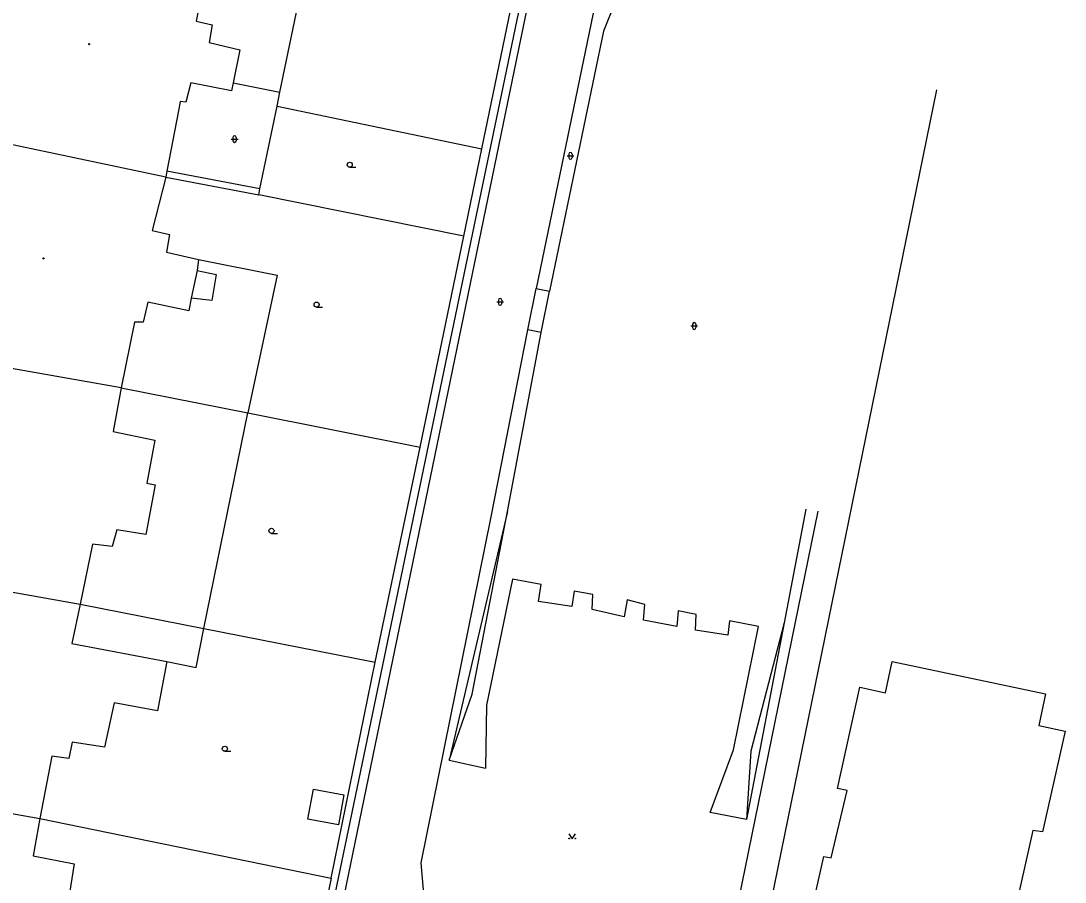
# Model space of a CAD drawing. Extents: x -599770 to -598493, y -1162076 to -1159209.
# Drawn here: x -598968.6 to -598892, y -1161593.5 to -1161530.3 of the extents above; entities that cross this region are included whole.
import ezdxf

# ---------------------------------------------------------------- set-up
doc = ezdxf.new("R2010")
doc.units = 0
doc.layers.add('Podklad', color=7, linetype='Continuous')

msp = doc.modelspace()

# ---------------------------------------------------------------- linework, layer by layer
at = {"layer": 'Podklad'}
for p, q in [((-598953.143, -1161538.948), (-598952.643, -1161538.948)), ((-598953.018, -1161538.823), (-598953.018, -1161539.073)), ((-598952.768, -1161538.823), (-598952.768, -1161539.073)), ((-598928.513, -1161540.178), (-598928.013, -1161540.178)), ((-598928.388, -1161540.053), (-598928.388, -1161540.303)), ((-598928.138, -1161540.053), (-598928.138, -1161540.303)), ((-598944.45, -1161541.017), (-598944.012, -1161541.017)), ((-598933.673, -1161550.888), (-598933.173, -1161550.888)), ((-598933.548, -1161550.763), (-598933.548, -1161551.013)), ((-598933.298, -1161550.763), (-598933.298, -1161551.013)), ((-598946.88, -1161551.277), (-598946.442, -1161551.277)), ((-598919.433, -1161552.658), (-598918.933, -1161552.658)), ((-598919.308, -1161552.533), (-598919.308, -1161552.783)), ((-598919.058, -1161552.533), (-598919.058, -1161552.783)), ((-598950.19, -1161567.878), (-598949.753, -1161567.878)), ((-598953.61, -1161583.867), (-598953.172, -1161583.867))]:
    msp.add_line(p, q, dxfattribs=at)
for points in [[(-598928.84, -1161514.09), (-598948.16, -1161606.92)], [(-598928.32, -1161514.19), (-598947.47, -1161607.06)], [(-598936.08, -1161546.08), (-598934.76, -1161539.67), (-598929.85, -1161515.92)], [(-598954.88, -1161526.02), (-598955.71, -1161530.3)], [(-598924.18, -1161526.88), (-598925.84, -1161531.03)], [(-598949.57, -1161535.51), (-598947.9, -1161527.39)], [(-598926.59, -1161529.72), (-598930.78, -1161549.91)], [(-598955.71, -1161530.3), (-598954.55, -1161530.56)], [(-598954.55, -1161530.56), (-598954.77, -1161531.86)], [(-598925.84, -1161531.03), (-598929.8, -1161550.11)], [(-598954.77, -1161531.86), (-598952.52, -1161532.39)], [(-598952.52, -1161532.39), (-598952.99, -1161534.83)], [(-598956.11, -1161534.83), (-598956.46, -1161536.24)], [(-598953.13, -1161535.4), (-598956.11, -1161534.83)], [(-598952.99, -1161534.83), (-598953.13, -1161535.4)], [(-598952.99, -1161534.83), (-598949.57, -1161535.51)], [(-598951.05, -1161542.59), (-598949.78, -1161536.53), (-598949.57, -1161535.51)], [(-598914.03, -1161597.3), (-598901.38, -1161535.33)], [(-598956.89, -1161536.18), (-598957.02, -1161536.87)], [(-598956.46, -1161536.24), (-598956.89, -1161536.18)], [(-598957.02, -1161536.87), (-598957.86, -1161541.29)], [(-598949.78, -1161536.53), (-598934.76, -1161539.67)], [(-598957.94, -1161541.73), (-598971.41, -1161538.91)], [(-598957.94, -1161541.73), (-598958.93, -1161545.65)], [(-598957.86, -1161541.29), (-598957.94, -1161541.73)], [(-598957.94, -1161541.73), (-598951.11, -1161543.04)], [(-598951.05, -1161542.59), (-598957.86, -1161541.29)], [(-598951.11, -1161543.04), (-598951.05, -1161542.59)], [(-598936.08, -1161546.08), (-598951.11, -1161543.04)], [(-598958.93, -1161545.65), (-598957.67, -1161545.95)], [(-598957.67, -1161545.95), (-598957.89, -1161547.24)], [(-598939.29, -1161561.54), (-598936.08, -1161546.08)], [(-598957.89, -1161547.24), (-598955.55, -1161547.79)], [(-598955.55, -1161547.79), (-598955.63, -1161548.6)], [(-598955.55, -1161547.79), (-598949.78, -1161548.93), (-598951.93, -1161559.03)], [(-598955.63, -1161548.6), (-598956.07, -1161550.62)], [(-598955.63, -1161548.6), (-598954.24, -1161548.89)], [(-598954.24, -1161548.89), (-598954.56, -1161550.8)], [(-598931.38, -1161552.94), (-598930.78, -1161549.91)], [(-598930.78, -1161549.91), (-598929.8, -1161550.11)], [(-598930.4, -1161553.13), (-598929.8, -1161550.11)], [(-598959.26, -1161550.91), (-598959.59, -1161552.37)], [(-598956.26, -1161551.56), (-598959.26, -1161550.91)], [(-598956.07, -1161550.62), (-598956.26, -1161551.56)], [(-598954.56, -1161550.8), (-598956.07, -1161550.62)], [(-598960.24, -1161552.39), (-598961.21, -1161557.19)], [(-598959.59, -1161552.37), (-598960.24, -1161552.39)], [(-598934.07, -1161566.67), (-598931.38, -1161552.94)], [(-598932.88, -1161566.28), (-598930.4, -1161553.13)], [(-598930.4, -1161553.13), (-598931.38, -1161552.94)], [(-598961.21, -1161557.19), (-598974.41, -1161554.88)], [(-598961.21, -1161557.19), (-598961.81, -1161560.41)], [(-598961.21, -1161557.19), (-598951.93, -1161559.03)], [(-598957.87, -1161577.27), (-598955.72, -1161577.73), (-598955.15, -1161574.86), (-598951.93, -1161559.03)], [(-598951.93, -1161559.03), (-598939.29, -1161561.54)], [(-598961.81, -1161560.41), (-598958.74, -1161561.05)], [(-598958.74, -1161561.05), (-598959.33, -1161564.2)], [(-598942.58, -1161577.33), (-598939.29, -1161561.54)], [(-598958.73, -1161564.32), (-598959.4, -1161567.97)], [(-598959.33, -1161564.2), (-598958.73, -1161564.32)], [(-598911, -1161566.09), (-598912.59, -1161574.44)], [(-598939.21, -1161592.04), (-598934.07, -1161566.67)], [(-598932.88, -1161566.28), (-598937.15, -1161584.52)], [(-598935.48, -1161579.68), (-598932.88, -1161566.28)], [(-598910.12, -1161566.25), (-598916.18, -1161595.96)], [(-598961.54, -1161567.62), (-598961.88, -1161568.85)], [(-598959.4, -1161567.97), (-598961.54, -1161567.62)], [(-598963.31, -1161568.67), (-598964.23, -1161573.06)], [(-598961.88, -1161568.85), (-598963.31, -1161568.67)], [(-598977.56, -1161570.71), (-598964.23, -1161573.06)], [(-598932.52, -1161571.24), (-598934.42, -1161580.47)], [(-598930.42, -1161571.64), (-598932.52, -1161571.24)], [(-598930.61, -1161572.88), (-598930.42, -1161571.64)], [(-598928, -1161572.11), (-598928.16, -1161573.25)], [(-598926.63, -1161572.37), (-598928, -1161572.11)], [(-598926.68, -1161573.46), (-598926.63, -1161572.37)], [(-598964.23, -1161573.06), (-598964.83, -1161575.96)], [(-598964.23, -1161573.06), (-598955.15, -1161574.86)], [(-598928.16, -1161573.25), (-598930.61, -1161572.88)], [(-598924.1, -1161572.76), (-598924.32, -1161573.99)], [(-598922.81, -1161573.1), (-598924.1, -1161572.76)], [(-598922.9, -1161574.25), (-598922.81, -1161573.1)], [(-598924.32, -1161573.99), (-598926.68, -1161573.46)], [(-598920.37, -1161573.57), (-598920.46, -1161574.72)], [(-598919.04, -1161573.83), (-598920.37, -1161573.57)], [(-598919.09, -1161574.99), (-598919.04, -1161573.83)], [(-598920.46, -1161574.72), (-598922.9, -1161574.25)], [(-598916.6, -1161574.29), (-598916.73, -1161575.34)], [(-598914.48, -1161574.7), (-598916.6, -1161574.29)], [(-598912.59, -1161574.44), (-598915.36, -1161588.86)], [(-598912.59, -1161574.44), (-598915.02, -1161583.85)], [(-598955.15, -1161574.86), (-598942.58, -1161577.33)], [(-598916.73, -1161575.34), (-598919.09, -1161574.99)], [(-598916.3, -1161583.77), (-598914.48, -1161574.7)], [(-598964.83, -1161575.96), (-598957.87, -1161577.27)], [(-598957.87, -1161577.27), (-598958.56, -1161580.9)], [(-598945.81, -1161593.18), (-598942.58, -1161577.33)], [(-598917.18, -1161612.69), (-598914.54, -1161614.14), (-598913.14, -1161611.53), (-598914.08, -1161611.13), (-598909.68, -1161591.58), (-598909.13, -1161591.69), (-598907.97, -1161586.75), (-598908.67, -1161586.59), (-598907.03, -1161579.17), (-598905.16, -1161579.58), (-598904.66, -1161577.29), (-598893.42, -1161579.66), (-598893.91, -1161581.97), (-598891.98, -1161582.38), (-598893.65, -1161589.78), (-598894.34, -1161589.68), (-598895.47, -1161594.7), (-598894.81, -1161594.85), (-598897.59, -1161607.46)], [(-598937.15, -1161584.52), (-598935.48, -1161579.68)], [(-598961.73, -1161580.31), (-598962.43, -1161583.57)], [(-598958.56, -1161580.9), (-598961.73, -1161580.31)], [(-598934.42, -1161580.47), (-598934.5, -1161585.11)], [(-598964.81, -1161583.19), (-598965.05, -1161584.4)], [(-598962.43, -1161583.57), (-598964.81, -1161583.19)], [(-598918.02, -1161588.36), (-598916.3, -1161583.77)], [(-598915.02, -1161583.85), (-598915.36, -1161588.86)], [(-598966.31, -1161584.22), (-598967.17, -1161588.79)], [(-598965.05, -1161584.4), (-598966.31, -1161584.22)], [(-598937.15, -1161584.52), (-598934.5, -1161585.11)], [(-598980.62, -1161586.39), (-598967.17, -1161588.79)], [(-598947.52, -1161588.84), (-598947.12, -1161586.65)], [(-598947.12, -1161586.65), (-598944.88, -1161587.06)], [(-598944.88, -1161587.06), (-598945.28, -1161589.25)], [(-598915.36, -1161588.86), (-598918.02, -1161588.36)], [(-598967.17, -1161588.79), (-598967.66, -1161591.53)], [(-598967.17, -1161588.79), (-598945.81, -1161593.18)], [(-598945.28, -1161589.25), (-598947.52, -1161588.84)], [(-598928.38, -1161589.915), (-598928.13, -1161590.29), (-598927.88, -1161589.915)], [(-598967.66, -1161591.53), (-598964.65, -1161592.13)], [(-598964.65, -1161592.13), (-598965.21, -1161595.49)], [(-598938.83, -1161596.63), (-598939.21, -1161592.04)], [(-598945.81, -1161593.18), (-598946.82, -1161598.02)]]:
    msp.add_lwpolyline(points, dxfattribs=at)
for centre, radius in [((-598963.56, -1161531.98), 0.045), ((-598963.56, -1161531.98), 0.0199), ((-598944.45, -1161540.83), 0.188), ((-598966.91, -1161547.7), 0.045), ((-598966.91, -1161547.7), 0.0199), ((-598946.88, -1161551.09), 0.188), ((-598950.19, -1161567.69), 0.188), ((-598953.61, -1161583.68), 0.188), ((-598928.355, -1161590.265), 0.025), ((-598927.905, -1161590.265), 0.025)]:
    msp.add_circle(centre, radius, dxfattribs=at)
for centre, start, end in [((-598952.893, -1161538.823), 0, 180), ((-598952.893, -1161539.073), 180, 0), ((-598928.263, -1161540.053), 0, 180), ((-598928.263, -1161540.303), 180, 0), ((-598933.423, -1161550.763), 0, 180), ((-598933.423, -1161551.013), 180, 0), ((-598919.183, -1161552.533), 0, 180), ((-598919.183, -1161552.783), 180, 0)]:
    msp.add_arc(centre, 0.125, start, end, dxfattribs=at)

doc.saveas('drawing.dxf')
